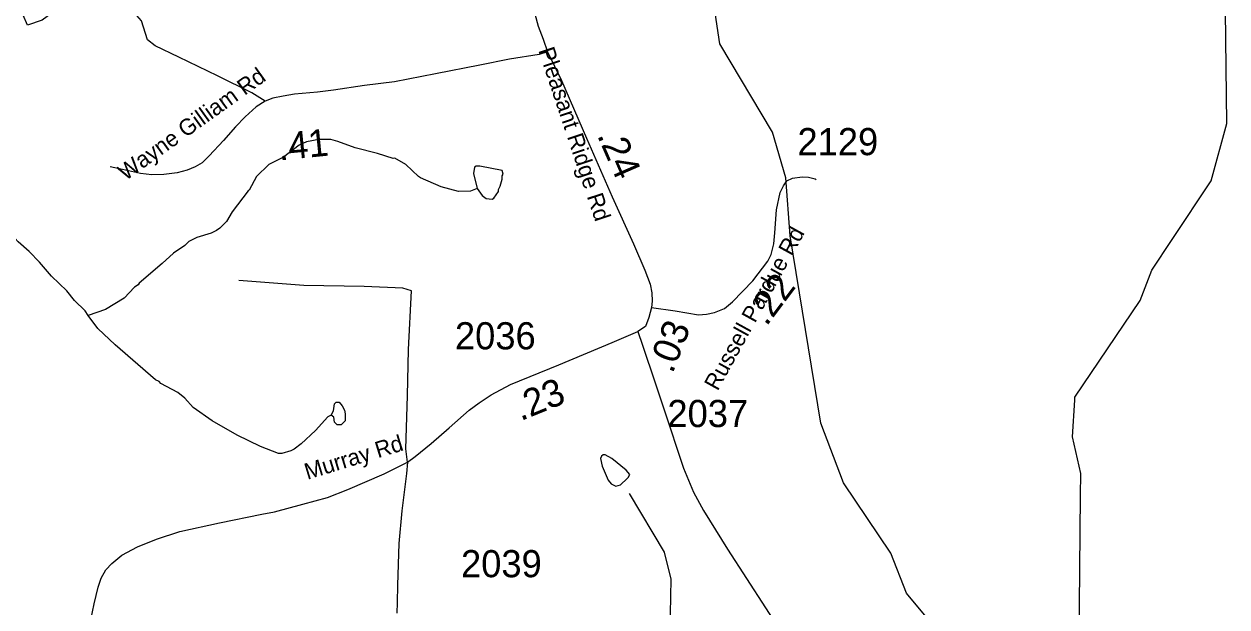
# Model space of a CAD drawing. Extents: x 1248089 to 1457196, y 820910 to 988753.
# Drawn here: x 1441138 to 1446678, y 939171 to 941854 of the extents above; entities that cross this region are included whole.
import ezdxf

# ---------------------------------------------------------------- set-up
doc = ezdxf.new("R2010")
doc.units = 0
for name, color, linetype in [('Exist Hydrographic Creek Single Shore', 7, 'Continuous'), ('Exist Hydrographic Misc Water Feature', 7, 'Continuous'), ('Exist Road Non-System Type 51', 7, 'Continuous'), ('Exist Road Secondary Type 41 Attributed', 7, 'Continuous'), ('Exist Road Secondary Type 51 Attributed', 7, 'Continuous'), ('Exist Road Secondary Type 51 Label', 7, 'Continuous'), ('Prop GRAU CAT1 Cell', 7, 'Continuous'), ('Prop Lane Lines', 7, 'Continuous')]:
    doc.layers.add(name, color=color, linetype=linetype)

msp = doc.modelspace()

# ---------------------------------------------------------------- linework, layer by layer
at = {"layer": 'Exist Hydrographic Creek Single Shore'}
msp.add_lwpolyline([(1443779.3, 937638.9), (1444057.6, 937887.8), (1444099.6, 938330.1), (1443987.5, 938575.4), (1443990.6, 938739.4), (1444112.5, 938979.9), (1444118.6, 939298.3), (1444087.6, 939423.7), (1443926.5, 939692.8)], dxfattribs=at)
at = {"layer": 'Exist Hydrographic Misc Water Feature'}
for points in [[(1445789.6, 938637.5), (1445757.5, 938674.2), (1445718.6, 938806.4), (1445579.6, 938976.7), (1445307.6, 939106.9), (1445201.5, 939233.8), (1445129.6, 939419.1), (1444911.6, 939741.9), (1444807.5, 940016.5), (1444666.6, 940879.4), (1444646.6, 941145.8), (1444584.5, 941357.1), (1444341.6, 941762.6), (1444320.7, 941906.4), (1444286.5, 942321.9), (1444401.5, 942660.9), (1444414.6, 942943), (1444305.6, 943339.1), (1444344.5, 943588), (1444443.6, 943986.4)], [(1446425.6, 940862.3), (1446605.5, 941132.6), (1446677.6, 941397.1), (1446667.6, 942175.3), (1446580.5, 942393.7), (1446577.5, 942669.5), (1446408.6, 942978.3), (1446396.6, 943221.5), (1446622.6, 943699.5), (1446617.5, 943860.5)], [(1443224.8, 941098), (1443194.6, 941084.5), (1443138.5, 941083.5), (1443058.9, 941104.9), (1442963.7, 941146.8), (1442953.8, 941152.9), (1442896.8, 941207.6), (1442845.2, 941236.9), (1442837.9, 941235.8), (1442765.6, 941258.4), (1442662.1, 941284.3), (1442582.6, 941313.8), (1442550.7, 941322.3), (1442494.7, 941323.3), (1442438.6, 941312.4), (1442404.3, 941297), (1442333.4, 941242.2), (1442264.7, 941207.5), (1442207.8, 941152.5), (1442174.7, 941089.1), (1442169.6, 941086.8), (1442096.9, 940990.4), (1442070.2, 940944.9), (1442039.6, 940915.4), (1442023.4, 940903.7), (1441999.2, 940892.1), (1441932.9, 940871.3), (1441896.6, 940854), (1441878.3, 940834.3), (1441825.7, 940799.2), (1441774.2, 940751.4), (1441667.3, 940662), (1441663.2, 940654.1), (1441647, 940642.4), (1441598.2, 940593.2), (1441513.2, 940540.7), (1441433, 940512.9)], [(1443224.8, 941098), (1443248.2, 941065.6), (1443265.9, 941051.2), (1443293.9, 941048.7), (1443302, 941052.6), (1443322.5, 941084.2), (1443322.7, 941092.2), (1443331, 941108), (1443339.6, 941139.9), (1443339.8, 941155.9), (1443344, 941163.8), (1443340.2, 941179.9), (1443236.5, 941199.8), (1443220.5, 941200.1), (1443212.5, 941196.3), (1443208, 941166.4), (1443224.8, 941098)], [(1441433, 940512.9), (1441419, 940534.5), (1441369.9, 940581.3), (1441334.7, 940626.1), (1441263.8, 940693.4), (1441209, 940758.4), (1441161.8, 940807.3), (1441110.6, 940852.2), (1441055.7, 940913.3), (1440992.6, 940966.4), (1440945.1, 940995.3), (1440882, 941048.5), (1440843.1, 941074.1)], [(1445976.6, 940123), (1445977.6, 940137.4), (1446278.6, 940581), (1446331.6, 940721.1), (1446425.6, 940862.3)], [(1442552.7, 940053.6), (1442536.6, 940046), (1442479.5, 939982.9), (1442414.5, 939922.1), (1442382, 939896.7), (1442365.9, 939888.9), (1442325.7, 939877.6), (1442309.7, 939877.9), (1442226.9, 939910.1), (1442119.1, 939961.5), (1442004.3, 940027.6), (1441917.3, 940089.2), (1441878.1, 940131.9), (1441846.6, 940158.5), (1441767.3, 940200), (1441759.4, 940208.2), (1441743.5, 940216.4), (1441557.2, 940378.4), (1441477.7, 940453.4), (1441433, 940512.9)], [(1442552.7, 940053.6), (1442563, 940073.4), (1442567.6, 940105.4), (1442575.7, 940113.2), (1442589.8, 940113), (1442603.4, 940096.7), (1442613.2, 940076.5), (1442616.9, 940060.4), (1442616.2, 940028.4), (1442598, 940008.7), (1442579.9, 940009.2), (1442568.2, 940021.4), (1442564.6, 940045.4), (1442552.7, 940053.6)], [(1446003.7, 939683.4), (1446004.6, 939785.5), (1445965.6, 939953.7), (1445976.6, 940123)], [(1443915.2, 939762.3), (1443919.8, 939766.7), (1443928, 939780.5), (1443910.3, 939800.8), (1443845.2, 939854), (1443813.5, 939870.6), (1443805.5, 939870.7), (1443797.4, 939864.9), (1443793.2, 939855), (1443800.6, 939818.9), (1443827.5, 939754.3), (1443841.2, 939738.1), (1443863.1, 939727.6), (1443885.1, 939733.3), (1443915.2, 939762.3)], [(1445997.6, 939007.1), (1446003.7, 939683.4)]]:
    msp.add_lwpolyline(points, dxfattribs=at)
at = {"layer": 'Exist Road Non-System Type 51'}
for points in [[(1442248.4, 941499.6), (1442187.4, 941537.6), (1442028.9, 941615.7), (1441850.3, 941701.3), (1441742.1, 941754.2), (1441706.9, 941781.9), (1441679.2, 941870), (1441636.5, 941917.8), (1441593.7, 941925.4), (1441515.7, 941922.8), (1441435.2, 941940.5), (1441354.7, 941937.9), (1441284.2, 941917.8), (1441221.4, 941872.5), (1441153.4, 941849.8), (1441133.3, 941895.1), (1441166, 941968.2), (1441173.6, 941998.4), (1441161, 942041.2), (1441110.7, 942026.1)], [(1442903.3, 939836.8), (1442896.5, 939898.7), (1442904.1, 940142.9), (1442909.1, 940356.9), (1442921.7, 940626.3), (1442882.4, 940638.3), (1442703.8, 940645.9), (1442427, 940650.9), (1442127.7, 940673.6)]]:
    msp.add_lwpolyline(points, dxfattribs=at)
at = {"layer": 'Exist Road Secondary Type 41 Attributed'}
for points in [[(1443548.9, 941726.2), (1443510.6, 941714.8), (1443373.1, 941692.4), (1443237.1, 941665.5), (1443032.3, 941625.1), (1442844, 941587.7), (1442705, 941571.2), (1442562.3, 941550.5), (1442489, 941541.5), (1442382.9, 941531), (1442330.6, 941522.1), (1442282.8, 941513.1), (1442248.4, 941499.6), (1442206.5, 941472.7), (1442155.7, 941427.8), (1442110.9, 941381.5), (1442055.6, 941318.6), (1441990.4, 941247.2), (1441957.5, 941215.8), (1441926.1, 941197.8), (1441888.8, 941181.4), (1441842.4, 941169.4), (1441781.1, 941161.9), (1441725.8, 941160.5), (1441673.5, 941166.4), (1441591.3, 941184.4), (1441534.9, 941196.5)], [(1442903.3, 939836.8), (1442898.5, 939785.6), (1442877.4, 939613.5), (1442864.1, 939462.4), (1442858.3, 939271.1), (1442856.4, 939190.7), (1442855.4, 939141.9)]]:
    msp.add_lwpolyline(points, dxfattribs=at)
at = {"layer": 'Exist Road Secondary Type 51 Attributed'}
for points in [[(1443490.6, 941901.2), (1443505.5, 941844.4), (1443528, 941784.6), (1443548.9, 941726.2)], [(1443548.9, 941726.2), (1443612.4, 941594.4), (1443727.5, 941329.7), (1443845.6, 941058.9), (1443943.9, 940843), (1443996.3, 940721.9), (1444021.7, 940657.6), (1444029.1, 940617.2), (1444030.6, 940578.3), (1444027.6, 940549.9)], [(1444027.6, 940549.9), (1444136.6, 940534.3), (1444244.6, 940516.1), (1444280.9, 940518.1), (1444317.2, 940526.7), (1444363.1, 940544.8), (1444400.3, 940575.4), (1444494, 940672), (1444562.6, 940763.5), (1444578.9, 940793.1), (1444591.3, 940841.9), (1444595.1, 940892.6), (1444602.8, 940999.7), (1444619.8, 941079.6), (1444636.1, 941110.2), (1444651.4, 941133.1), (1444677.2, 941145.6), (1444722.1, 941150.3), (1444749.8, 941149.4), (1444781.4, 941141.7), (1444786, 941138.5)], [(1444027.6, 940549.9), (1444015.7, 940504.1), (1443999.3, 940462.2), (1443964.9, 940438.3)], [(1442903.3, 939836.8), (1442939.2, 939863.7), (1443012.1, 939923), (1443095.8, 939994.8), (1443187, 940077.1), (1443233.3, 940110), (1443288.6, 940147.4), (1443377.7, 940194.7), (1443600.4, 940285.9), (1443847, 940389.1), (1443964.9, 940438.3)], [(1443964.9, 940438.3), (1443986.4, 940375.5), (1444044.7, 940203.3), (1444084.8, 940082.8), (1444174.5, 939809.9), (1444220.3, 939699.5), (1444266.2, 939614.4), (1444377.1, 939436.5), (1444552.7, 939166.4), (1444720.8, 938903.9), (1444798, 938782), (1444816.1, 938734.2), (1444831.4, 938683.5), (1444845.8, 938605.1), (1444868.7, 938513.3), (1444912.6, 938319.6), (1444958.5, 938108.5), (1445017.7, 937829.8), (1445105.2, 937396.9), (1445123, 937284.5), (1445141.1, 937201.1), (1445164.7, 937005.4)], [(1441414.5, 938964.2), (1441460.9, 939185.6), (1441478.8, 939261.8), (1441493.7, 939303.7), (1441514.7, 939341.1), (1441541.6, 939371), (1441588.8, 939409.2), (1441660.6, 939448.1), (1441747.3, 939482.5), (1441854.9, 939518.4), (1442038.7, 939558.8), (1442233, 939597.7), (1442292, 939609.4), (1442422.1, 939643.8), (1442535.7, 939675.2), (1442628.3, 939711.1), (1442795.7, 939784.4), (1442903.3, 939836.8)]]:
    msp.add_lwpolyline(points, dxfattribs=at)

# ---------------------------------------------------------------- texts
at = {"layer": 'Exist Road Secondary Type 51 Label'}
for s, rotation, p in [('Pleasant Ridge Rd', 288.404, (1443505.5, 941733.7)), ('Wayne Gilliam Rd', 35.5895, (1441604.9, 941130.8)), ('Russell Pardue Rd', 61.1711, (1444331.9, 940162.1)), ('Murray Rd', 17.0301, (1442442.5, 939756))]:
    msp.add_text(s, height=75, rotation=rotation, dxfattribs=at).set_placement(p)
at = {"layer": 'Prop GRAU CAT1 Cell'}
for s, rotation, p in [('.41', 5.6351, (1442313.2, 941226.3)), ('.24', 293.5633, (1443775.5, 941342.8)), ('.22', 53.0989, (1444556.6, 940459.5)), ('.03', 68.5677, (1444124.2, 940241.9)), ('.23', 22.2797, (1443425.1, 940025.8))]:
    msp.add_text(s, height=125, rotation=rotation, dxfattribs=at).set_placement(p)
at = {"layer": 'Prop Lane Lines'}
for s, p in [('2129', (1444699.8, 941250.7)), ('2036', (1443122.2, 940356.8)), ('2037', (1444100.8, 939999)), ('2039', (1443150.2, 939307.7))]:
    msp.add_text(s, height=125, dxfattribs=at).set_placement(p)

doc.saveas('drawing.dxf')
